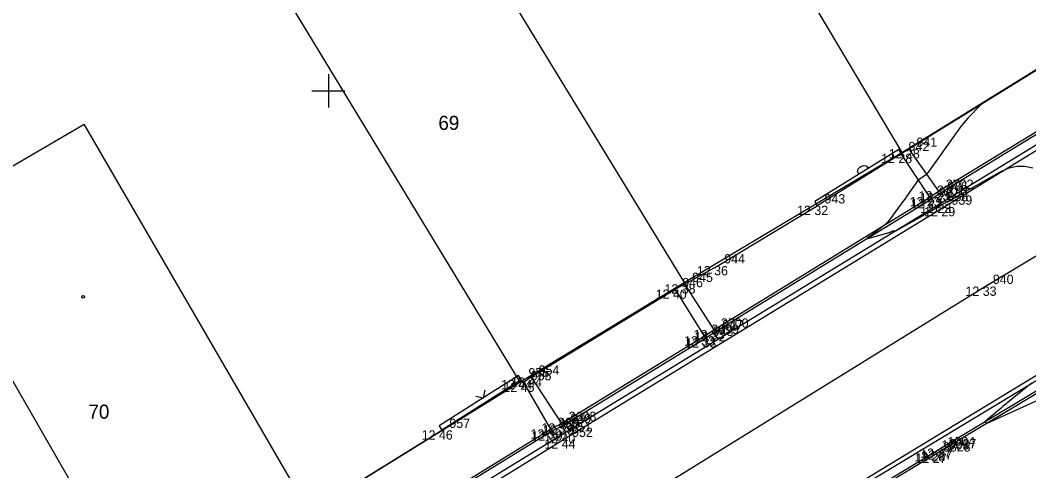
# Model space of a CAD drawing. Extents: x -703403 to -701924, y -1022520 to -1021856.
# Drawn here: x -703209.32 to -703178.82, y -1022111.47 to -1022097.87 of the extents above; entities that cross this region are included whole.
import ezdxf

# ---------------------------------------------------------------- set-up
doc = ezdxf.new("R2010")
doc.units = 0
for name, color, linetype in [('Ex_Minor Contours', 7, 'Continuous'), ('Z_body', 7, 'Continuous'), ('Z_body_cisla', 7, 'Continuous'), ('Z_body_vysky_redukovane', 7, 'Continuous'), ('Z_budova', 7, 'Continuous'), ('Z_hektometricka_sit', 7, 'Continuous'), ('Z_katastr_cisla_stavebni', 7, 'Continuous'), ('Z_katastr_hranice', 7, 'Continuous'), ('Z_katastr_vnitrni_kresba', 7, 'Continuous'), ('Z_katastr_znacky_budov', 7, 'Continuous'), ('Z_komunikace', 7, 'Continuous'), ('Z_komunikace_osa', 7, 'Continuous'), ('Z_obruba', 7, 'Continuous'), ('Z_ploty', 7, 'Continuous'), ('Z_ploty_znacky', 7, 'Continuous'), ('Z_vstupy', 7, 'Continuous'), ('Z_zlabek', 7, 'Continuous')]:
    doc.layers.add(name, color=color, linetype=linetype)

# ---------------------------------------------------------------- blocks, each defined once
blk = doc.blocks.new('POINT_DISPLAY')
blk.add_line((0, 0), (0, 0))
blk = doc.blocks.new('Z212')
for p, q in [((-0.17, 0.17), (0, 0)), ((0, 0), (0.17, 0.17))]:
    blk.add_line(p, q)
blk = doc.blocks.new('Z216')
for p, q in [((-0.17, 0), (-0.15, 0.1)), ((-0.15, 0.1), (-0.1, 0.15)), ((-0.1, 0.15), (-0.03, 0.17)), ((-0.03, 0.17), (0.03, 0.17)), ((0.03, 0.17), (0.1, 0.15)), ((0.1, 0.15), (0.15, 0.1)), ((0.15, 0.1), (0.17, 0))]:
    blk.add_line(p, q)

msp = doc.modelspace()

# ---------------------------------------------------------------- linework, layer by layer
at = {"layer": 'Ex_Minor Contours'}
for points in [[(-703180.265, -1022100.41), (-703180.663, -1022100.823), (-703180.728, -1022100.893), (-703180.791, -1022100.966), (-703180.85, -1022101.04), (-703180.907, -1022101.117), (-703181.882, -1022102.482), (-703181.897, -1022102.501), (-703181.913, -1022102.519), (-703181.931, -1022102.535), (-703181.951, -1022102.549), (-703182.05, -1022102.615), (-703182.061, -1022102.622), (-703182.072, -1022102.63), (-703182.084, -1022102.637), (-703182.095, -1022102.644), (-703182.141, -1022102.672), (-703182.152, -1022102.679), (-703182.162, -1022102.688), (-703182.171, -1022102.697), (-703182.18, -1022102.708), (-703182.473, -1022103.122), (-703182.524, -1022103.195), (-703182.576, -1022103.267), (-703182.629, -1022103.339), (-703182.681, -1022103.411), (-703183.043, -1022103.9), (-703183.086, -1022103.954), (-703183.133, -1022104.005), (-703183.184, -1022104.052), (-703183.237, -1022104.096), (-703183.53, -1022104.315), (-703183.551, -1022104.331), (-703183.572, -1022104.347), (-703183.593, -1022104.363), (-703183.614, -1022104.379), (-703183.699, -1022104.442), (-703183.715, -1022104.454), (-703183.719, -1022104.462), (-703183.711, -1022104.463), (-703183.691, -1022104.459), (-703183.041, -1022104.277), (-703183.029, -1022104.273), (-703183.016, -1022104.269), (-703183.004, -1022104.264), (-703182.992, -1022104.258), (-703182.938, -1022104.231), (-703182.929, -1022104.227), (-703182.919, -1022104.225), (-703182.91, -1022104.223), (-703182.9, -1022104.223), (-703182.86, -1022104.226), (-703182.85, -1022104.226), (-703182.841, -1022104.225), (-703182.831, -1022104.222), (-703182.823, -1022104.218), (-703181.805, -1022103.639), (-703181.632, -1022103.541), (-703181.46, -1022103.444), (-703181.287, -1022103.346), (-703181.114, -1022103.249), (-703179.652, -1022102.426), (-703179.422, -1022102.324), (-703179.188, -1022102.273), (-703178.948, -1022102.274), (-703178.702, -1022102.325)], [(-703178.733, -1022108.826), (-703178.845, -1022108.91), (-703178.956, -1022108.996), (-703179.065, -1022109.084), (-703179.605, -1022109.534), (-703179.659, -1022109.579), (-703179.713, -1022109.624), (-703179.767, -1022109.669), (-703179.821, -1022109.714), (-703180.139, -1022109.982), (-703180.14, -1022109.984), (-703180.141, -1022109.985), (-703180.141, -1022109.987), (-703180.14, -1022109.989), (-703180.134, -1022109.998), (-703180.13, -1022110.004), (-703180.116, -1022110.034), (-703180.112, -1022110.038), (-703180.109, -1022110.041), (-703180.104, -1022110.041), (-703180.099, -1022110.04), (-703176.351, -1022108.34)]]:
    msp.add_lwpolyline(points, dxfattribs=at)
at = {"layer": 'Z_budova'}
for p, q in [((-703178.08, -1022099.06), (-703182.45, -1022101.76)), ((-703182.68, -1022101.9), (-703182.75, -1022101.77)), ((-703182.45, -1022101.76), (-703182.68, -1022101.9)), ((-703189.23, -1022105.84), (-703189.52, -1022106)), ((-703189.52, -1022106), (-703193.87, -1022108.65)), ((-703194.17, -1022108.73), (-703194.25, -1022108.6)), ((-703194.1, -1022108.81), (-703194.17, -1022108.73)), ((-703193.87, -1022108.65), (-703194.1, -1022108.81))]:
    msp.add_line(p, q, dxfattribs=at)
at = {"layer": 'Z_hektometricka_sit'}
for p, q in [((-703200, -1022099.5), (-703200, -1022100.5)), ((-703200.5, -1022100), (-703199.5, -1022100))]:
    msp.add_line(p, q, dxfattribs=at)
at = {"layer": 'Z_katastr_hranice'}
for p, q in [((-703193.11, -1022084.37), (-703182.66, -1022101.86)), ((-703204.34, -1022092.14), (-703194.21, -1022108.8)), ((-703182.66, -1022101.86), (-703177.78, -1022098.85)), ((-703189.24, -1022105.79), (-703182.66, -1022101.86)), ((-703212.35, -1022103.9), (-703205.53, -1022115.72)), ((-703194.21, -1022108.8), (-703189.24, -1022105.79)), ((-703200.57, -1022112.72), (-703194.21, -1022108.8))]:
    msp.add_line(p, q, dxfattribs=at)
at = {"layer": 'Z_katastr_vnitrni_kresba'}
for p, q in [((-703199.42, -1022089.12), (-703189.24, -1022105.79)), ((-703212.35, -1022103.9), (-703207.38, -1022101.01)), ((-703200.57, -1022112.72), (-703207.38, -1022101.01))]:
    msp.add_line(p, q, dxfattribs=at)
at = {"layer": 'Z_katastr_znacky_budov'}
msp.add_circle((-703207.412, -1022106.22), 0.0437, dxfattribs=at)
at = {"layer": 'Z_komunikace'}
for p, q in [((-703173.2, -1022098.49), (-703181.38, -1022103.51)), ((-703181.38, -1022103.51), (-703192.86, -1022110.52)), ((-703176.23, -1022107.16), (-703186.38, -1022113.31)), ((-703192.86, -1022110.52), (-703204.16, -1022117.46))]:
    msp.add_line(p, q, dxfattribs=at)
at = {"layer": 'Z_komunikace_osa'}
for p, q in [((-703162.02, -1022095.02), (-703180.13, -1022105.91)), ((-703180.13, -1022105.91), (-703191.68, -1022113.03))]:
    msp.add_line(p, q, dxfattribs=at)
at = {"layer": 'Z_obruba'}
for p, q in [((-703173.23, -1022098.35), (-703181.5, -1022103.41)), ((-703181.55, -1022103.03), (-703177.24, -1022100.4)), ((-703181.82, -1022103.21), (-703181.55, -1022103.03)), ((-703181.5, -1022103.41), (-703192.89, -1022110.36)), ((-703188.35, -1022107.22), (-703181.82, -1022103.21)), ((-703188.64, -1022107.41), (-703188.35, -1022107.22)), ((-703176.14, -1022107.27), (-703186.3, -1022113.4)), ((-703192.95, -1022110.04), (-703188.64, -1022107.41)), ((-703181.47, -1022110.86), (-703176.03, -1022107.6)), ((-703193.28, -1022110.22), (-703192.95, -1022110.04)), ((-703192.89, -1022110.36), (-703204.24, -1022117.3)), ((-703199.73, -1022114.16), (-703193.28, -1022110.22)), ((-703186.07, -1022113.63), (-703181.64, -1022110.96)), ((-703181.64, -1022110.96), (-703181.47, -1022110.86))]:
    msp.add_line(p, q, dxfattribs=at)
at = {"layer": 'Z_ploty'}
for p, q in [((-703182.75, -1022101.77), (-703185.29, -1022103.34)), ((-703182.68, -1022101.9), (-703185.22, -1022103.47)), ((-703185.29, -1022103.34), (-703185.22, -1022103.47)), ((-703194.25, -1022108.6), (-703196.65, -1022110.12)), ((-703194.17, -1022108.73), (-703196.57, -1022110.25)), ((-703196.65, -1022110.12), (-703196.57, -1022110.25))]:
    msp.add_line(p, q, dxfattribs=at)
at = {"layer": 'Z_vstupy'}
for p, q in [((-703188.25, -1022105.29), (-703185.22, -1022103.47)), ((-703189.23, -1022105.84), (-703188.25, -1022105.29)), ((-703199.51, -1022112.07), (-703196.57, -1022110.25))]:
    msp.add_line(p, q, dxfattribs=at)
at = {"layer": 'Z_zlabek'}
for p, q in [((-703181.51, -1022103.09), (-703177.21, -1022100.46)), ((-703181.82, -1022103.21), (-703182.68, -1022101.9)), ((-703182.45, -1022101.76), (-703181.55, -1022103.03)), ((-703181.78, -1022103.27), (-703181.51, -1022103.09)), ((-703188.32, -1022107.28), (-703181.78, -1022103.27)), ((-703189.23, -1022105.84), (-703188.35, -1022107.22)), ((-703189.52, -1022106), (-703188.64, -1022107.41)), ((-703188.6, -1022107.47), (-703188.32, -1022107.28)), ((-703192.91, -1022110.1), (-703188.6, -1022107.47)), ((-703181.5, -1022110.8), (-703176.07, -1022107.54)), ((-703194.1, -1022108.81), (-703193.28, -1022110.22)), ((-703193.87, -1022108.65), (-703192.95, -1022110.04)), ((-703193.25, -1022110.28), (-703192.91, -1022110.1)), ((-703199.7, -1022114.22), (-703193.25, -1022110.28)), ((-703186.11, -1022113.57), (-703181.68, -1022110.91)), ((-703181.68, -1022110.91), (-703181.5, -1022110.8))]:
    msp.add_line(p, q, dxfattribs=at)

# ---------------------------------------------------------------- block references
at = {"layer": 'Z_body'}
for p in [(-703182.68, -1022101.9), (-703182.45, -1022101.76), (-703181.55, -1022103.03), (-703181.51, -1022103.09), (-703181.82, -1022103.21), (-703181.78, -1022103.27), (-703181.5, -1022103.41), (-703185.22, -1022103.47), (-703181.38, -1022103.51), (-703188.25, -1022105.29), (-703189.23, -1022105.84), (-703189.52, -1022106), (-703180.13, -1022105.91), (-703188.35, -1022107.22), (-703188.32, -1022107.28), (-703188.64, -1022107.41), (-703188.6, -1022107.47), (-703194.17, -1022108.73), (-703194.1, -1022108.81), (-703193.87, -1022108.65), (-703192.95, -1022110.04), (-703192.91, -1022110.1), (-703196.57, -1022110.25), (-703193.28, -1022110.22), (-703193.25, -1022110.28), (-703192.89, -1022110.36), (-703192.86, -1022110.52), (-703181.68, -1022110.91), (-703181.64, -1022110.96), (-703181.5, -1022110.8), (-703181.47, -1022110.86)]:
    msp.add_blockref('POINT_DISPLAY', p, dxfattribs=at)
at = {"layer": 'Z_ploty_znacky'}
for name, p, rotation in [('Z216', (-703183.82, -1022102.43), 31.7), ('Z212', (-703195.31, -1022109.27), 32.4)]:
    msp.add_blockref(name, p, dxfattribs=dict(at, rotation=rotation))

# ---------------------------------------------------------------- texts
at = {"layer": 'Z_body_cisla'}
for s, p in [('942', (-703182.46, -1022101.82)), ('941', (-703182.22, -1022101.69)), ('3702', (-703181.33, -1022102.96)), ('936', (-703181.29, -1022103.02)), ('943', (-703185, -1022103.4)), ('3701', (-703181.6, -1022103.14)), ('937', (-703181.55, -1022103.2)), ('938', (-703181.28, -1022103.33)), ('939', (-703181.16, -1022103.44)), ('944', (-703188.03, -1022105.21)), ('945', (-703189, -1022105.77)), ('940', (-703179.91, -1022105.83)), ('946', (-703189.3, -1022105.93)), ('3699', (-703188.42, -1022107.34)), ('3700', (-703188.13, -1022107.15)), ('947', (-703188.09, -1022107.2)), ('948', (-703188.38, -1022107.4)), ('954', (-703193.64, -1022108.57)), ('956', (-703193.95, -1022108.65)), ('955', (-703193.88, -1022108.74)), ('3698', (-703192.73, -1022109.97)), ('949', (-703192.68, -1022110.03)), ('957', (-703196.34, -1022110.18)), ('3697', (-703193.06, -1022110.15)), ('950', (-703193.03, -1022110.2)), ('951', (-703192.67, -1022110.28)), ('952', (-703192.63, -1022110.45)), ('1004', (-703181.28, -1022110.73)), ('1005', (-703181.46, -1022110.83)), ('3828', (-703181.42, -1022110.89)), ('3827', (-703181.24, -1022110.79))]:
    msp.add_text(s, height=0.28, dxfattribs=at).set_placement(p)
at = {"layer": 'Z_body_vysky_redukovane'}
for s, p in [('12 28', (-703183.287, -1022102.18)), ('12 28', (-703183.057, -1022102.04)), ('12 23', (-703182.157, -1022103.31)), ('12 23', (-703182.117, -1022103.37)), ('12 23', (-703182.427, -1022103.49)), ('12 22', (-703182.387, -1022103.55)), ('12 23', (-703182.107, -1022103.69)), ('12 32', (-703185.827, -1022103.75)), ('12 29', (-703181.987, -1022103.79)), ('12 36', (-703188.857, -1022105.57)), ('12 38', (-703189.837, -1022106.12)), ('12 40', (-703190.103, -1022106.28)), ('12 33', (-703180.737, -1022106.19)), ('12 33', (-703189.247, -1022107.69)), ('12 33', (-703188.957, -1022107.5)), ('12 32', (-703188.927, -1022107.56)), ('12 33', (-703189.207, -1022107.75)), ('12 44', (-703194.777, -1022109.01)), ('12 45', (-703194.707, -1022109.09)), ('12 44', (-703194.477, -1022108.93)), ('12 39', (-703193.557, -1022110.32)), ('12 39', (-703193.517, -1022110.38)), ('12 46', (-703197.177, -1022110.53)), ('12 39', (-703193.887, -1022110.5)), ('12 39', (-703193.857, -1022110.56)), ('12 40', (-703193.473, -1022110.64)), ('12 44', (-703193.467, -1022110.8)), ('12 28', (-703182.287, -1022111.19)), ('12 27', (-703182.247, -1022111.24)), ('12 27', (-703182.107, -1022111.08)), ('12 27', (-703182.077, -1022111.14))]:
    msp.add_text(s, height=0.28, dxfattribs=at).set_placement(p)
at = {"layer": 'Z_katastr_cisla_stavebni'}
for s, p in [('69', (-703196.673, -1022101.179)), ('70', (-703207.253, -1022109.9))]:
    msp.add_text(s, height=0.425, dxfattribs=at).set_placement(p)

doc.saveas('drawing.dxf')
